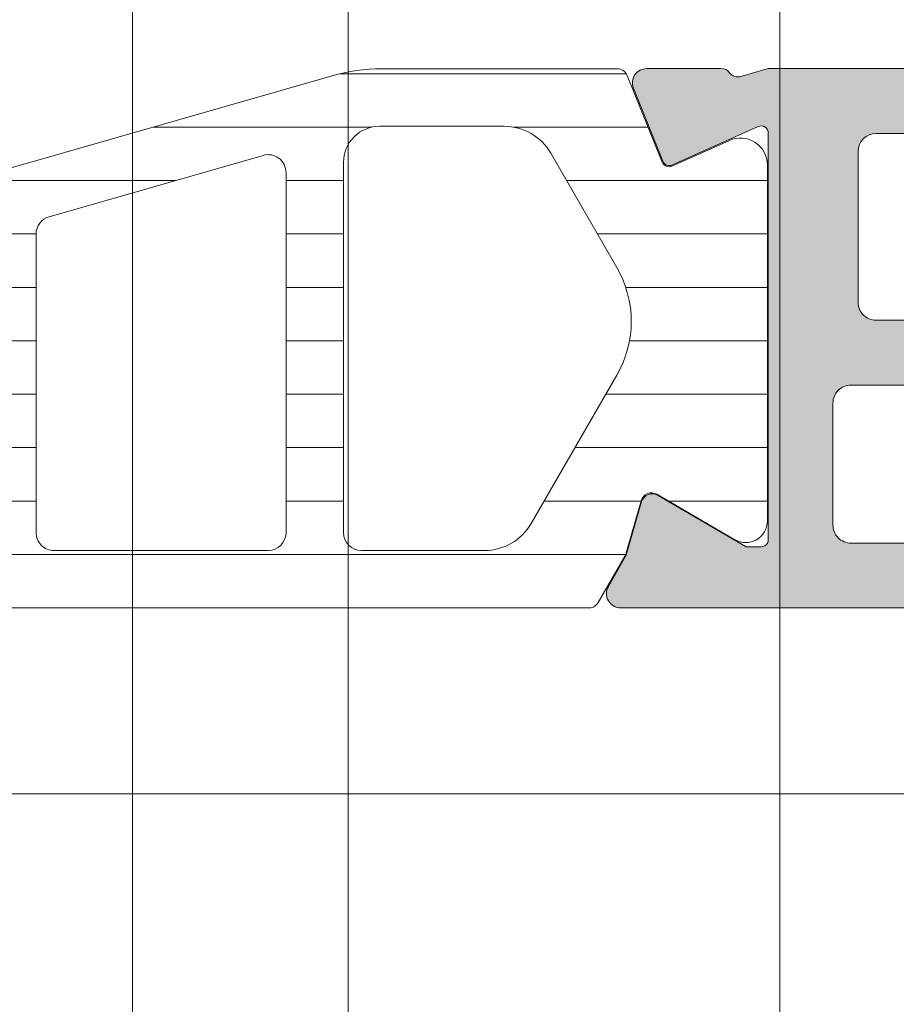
# Model space of a CAD drawing. Header units: millimetres. Extents: x 144573 to 336993, y 74252 to 247042.
# Tile 948 of 1056: x 198265 to 198290, y 232203 to 232231. Entities that reach past the tile are written whole.
import ezdxf

# ---------------------------------------------------------------- set-up
doc = ezdxf.new("R2010")
doc.units = ezdxf.units.MM
doc.layers.add('FASÁDA DETAILNÍ', color=255, linetype='Continuous', lineweight=0)

msp = doc.modelspace()

# ---------------------------------------------------------------- hatches: boundary and pattern name
at = {"layer": 'FASÁDA DETAILNÍ'}
h = msp.add_hatch(color=256, dxfattribs=at)
edge = h.paths.add_edge_path(flags=16)
edge.add_ellipse((198315.8511580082, 232219.9298063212), major_axis=(-0.4999740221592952, 0), ratio=1, start_angle=179.9970229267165, end_angle=270.00297707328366, ccw=False)
edge.add_line((198316.3511320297, 232219.9297803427), (198316.3511320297, 232201.9297803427))
edge.add_ellipse((198315.8511580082, 232201.9297543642), major_axis=(-0.4999740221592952, 0), ratio=1, start_angle=89.99702292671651, end_angle=180.0029770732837, ccw=False)
edge.add_line((198315.8511320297, 232201.4297803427), (198303.3511320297, 232201.4297803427))
edge.add_ellipse((198303.3511538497, 232201.9298021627), major_axis=(-0.5000218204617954, 0), ratio=1, start_angle=0.0025002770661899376, end_angle=89.99749972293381, ccw=False)
edge.add_line((198302.8511320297, 232201.9297803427), (198302.8511320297, 232214.5328313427))
edge.add_ellipse((198301.3511331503, 232214.5328324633), major_axis=(-1.499998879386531, 0), ratio=1, start_angle=179.9999571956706, end_angle=270.0000428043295)
edge.add_line((198301.3511320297, 232216.0328313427), (198288.3511440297, 232216.0328313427))
edge.add_ellipse((198288.3511436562, 232216.5328309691), major_axis=(-0.4999996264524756, 0), ratio=1, start_angle=-4.2805441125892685e-05, end_angle=90.00004280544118, ccw=False)
edge.add_line((198287.8511440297, 232216.5328313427), (198287.8511440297, 232219.9297803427))
edge.add_ellipse((198288.3511436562, 232219.9297807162), major_axis=(-0.4999996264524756, 0), ratio=1, start_angle=-90.00004280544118, end_angle=4.2805441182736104e-05, ccw=False)
edge.add_line((198288.3511440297, 232220.4297803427), (198315.8511320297, 232220.4297803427))
edge = h.paths.add_edge_path()
edge.add_line((198317.0511440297, 232249.2297753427), (198314.0511440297, 232249.2297753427))
edge.add_line((198314.0511440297, 232249.2297753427), (198314.0511440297, 232247.2297753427))
edge.add_arc((198314.5511180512, 232247.2297493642), 0.4999740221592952, 179.9970229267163, 270.0029770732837)
edge.add_line((198314.5511440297, 232246.7297753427), (198315.0511440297, 232246.7297753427))
edge.add_line((198315.0511440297, 232246.7297753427), (198315.0511440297, 232247.7297753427))
edge.add_line((198315.0511440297, 232247.7297753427), (198316.0511440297, 232247.7297753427))
edge.add_arc((198316.0510799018, 232246.7297112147), 1.000064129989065, 0.003674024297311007, 89.99632597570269, ccw=False)
edge.add_line((198317.0511440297, 232246.7297753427), (198317.0511440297, 232242.7297753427))
edge.add_arc((198316.0511140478, 232242.7298053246), 1.00002998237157, 270.00171778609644, 359.99828221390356, ccw=False)
edge.add_line((198316.0511440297, 232241.7297753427), (198315.0511440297, 232241.7297753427))
edge.add_line((198315.0511440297, 232241.7297753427), (198315.0511440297, 232242.7297753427))
edge.add_line((198315.0511440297, 232242.7297753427), (198314.5511440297, 232242.7297753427))
edge.add_arc((198314.5511496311, 232242.2297697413), 0.5000056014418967, 90.0006418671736, 179.9993581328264)
edge.add_line((198314.0511440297, 232242.2297753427), (198314.0511440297, 232239.4297723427))
edge.add_arc((198314.5511440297, 232239.4297723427), 0.5, 180, 360)
edge.add_line((198315.0511440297, 232239.4297723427), (198315.0511440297, 232239.7297753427))
edge.add_arc((198315.5511547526, 232239.7297646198), 0.5000107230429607, 90.00122873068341, 179.9987712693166, ccw=False)
edge.add_line((198315.5511440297, 232240.2297753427), (198316.0511440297, 232240.2297753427))
edge.add_arc((198316.0510761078, 232239.7297074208), 0.5000679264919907, 0.007782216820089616, 89.99221778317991, ccw=False)
edge.add_line((198316.5511440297, 232239.7297753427), (198316.5511440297, 232228.4297803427))
edge.add_arc((198316.0511222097, 232228.4298021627), 0.5000218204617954, 270.00250027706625, 359.99749972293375, ccw=False)
edge.add_line((198316.0511440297, 232227.9297803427), (198315.5511440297, 232227.9297803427))
edge.add_arc((198315.5510813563, 232228.4297176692), 0.4999373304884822, 179.9928172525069, 270.00718274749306, ccw=False)
edge.add_line((198315.0511440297, 232228.4297803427), (198315.0511440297, 232228.7297833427))
edge.add_arc((198314.5510812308, 232228.7297205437), 0.5000628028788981, 0.007195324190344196, 89.99280467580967)
edge.add_line((198314.5511440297, 232229.2297833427), (198310.0511440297, 232229.2297833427))
edge.add_arc((198310.0511496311, 232228.7297777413), 0.5000056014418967, 90.0006418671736, 179.9993581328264)
edge.add_line((198309.5511440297, 232228.7297833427), (198309.5511440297, 232227.9297803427))
edge.add_arc((198310.0511180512, 232227.9297543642), 0.4999740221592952, 179.9970229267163, 270.0029770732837)
edge.add_line((198310.0511440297, 232227.4297803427), (198312.0511440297, 232227.4297803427))
edge.add_arc((198312.0510761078, 232226.9297124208), 0.5000679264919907, 0.007782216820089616, 89.99221778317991, ccw=False)
edge.add_line((198312.5511440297, 232226.9297803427), (198312.5511440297, 232226.4297803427))
edge.add_arc((198313.0510813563, 232226.4297176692), 0.4999373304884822, 179.9928172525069, 270.0071827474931)
edge.add_line((198313.0511440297, 232225.9297803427), (198316.0511440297, 232225.9297803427))
edge.add_arc((198316.0510889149, 232225.4297252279), 0.5000551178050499, 0.00631499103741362, 89.99368500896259, ccw=False)
edge.add_line((198316.5511440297, 232225.4297803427), (198316.5511440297, 232223.7297833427))
edge.add_arc((198315.0511758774, 232223.729751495), 1.499968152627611, -90.00121651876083, 0.0012165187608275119, ccw=False)
edge.add_line((198315.0511440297, 232222.2297833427), (198289.0511440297, 232222.2297833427))
edge.add_arc((198289.051123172, 232222.7297624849), 0.4999791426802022, 179.9976097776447, 270.00239022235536, ccw=False)
edge.add_line((198288.5511440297, 232222.7297833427), (198288.5511440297, 232226.9297803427))
edge.add_arc((198289.0511496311, 232226.9297747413), 0.5000056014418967, 90.00064186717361, 179.9993581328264, ccw=False)
edge.add_line((198289.0511440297, 232227.4297803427), (198291.0511440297, 232227.4297803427))
edge.add_arc((198291.0511222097, 232227.9298021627), 0.5000218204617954, 270.0025002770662, 359.9974997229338)
edge.add_line((198291.5511440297, 232227.9297803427), (198291.5511440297, 232228.7297833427))
edge.add_arc((198291.0510914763, 232228.7297307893), 0.5000525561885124, 0.006021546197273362, 89.99397845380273)
edge.add_line((198291.0511440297, 232229.2297833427), (198286.0511430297, 232229.2297833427))
edge.add_line((198286.0511430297, 232229.2297833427), (198285.2932540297, 232229.0124623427))
edge.add_arc((198285.2105627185, 232229.3008407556), 0.2999999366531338, 217.9048146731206, 286.0000242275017, ccw=False)
edge.add_arc((198284.7371428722, 232228.9322302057), 0.30000013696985, 37.90471808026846, 89.99996991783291)
edge.add_line((198284.7371430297, 232229.2322303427), (198282.6729960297, 232229.2322283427))
edge.add_arc((198282.6729955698, 232228.8322289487), 0.3999993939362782, 89.99993412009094, 201.9737695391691)
edge.add_line((198282.3020540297, 232228.6825563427), (198283.1184150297, 232226.6593273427))
edge.add_arc((198283.3038852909, 232226.734163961), 0.199999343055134, 201.9739078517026, 294.1410923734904)
edge.add_line((198283.3856820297, 232226.5516563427), (198285.7693670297, 232227.6199763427))
edge.add_arc((198285.851163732, 232227.4374682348), 0.1999997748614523, -0.8199006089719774, 114.14102545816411, ccw=False)
edge.add_line((198286.0511430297, 232227.4346063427), (198286.0511440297, 232216.1305263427))
edge.add_arc((198285.8597295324, 232216.1220946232), 0.1916001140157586, -91.044450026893, 2.5222218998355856, ccw=False)
edge.add_line((198285.8562370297, 232215.9305263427), (198285.4356530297, 232215.9305263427))
edge.add_line((198285.4356530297, 232215.9305263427), (198282.9700410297, 232217.3622613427))
edge.add_arc((198282.8192293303, 232217.1029243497), 0.2999997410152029, 59.82080388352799, 164.0000282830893)
edge.add_line((198282.5308510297, 232217.1856153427), (198282.1029800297, 232215.6934543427))
edge.add_line((198282.1029800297, 232215.6934543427), (198281.6045680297, 232214.8301793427))
edge.add_arc((198281.950978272, 232214.6301793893), 0.4000000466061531, 150.0000115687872, 269.9999652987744)
edge.add_line((198281.9509780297, 232214.2301793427), (198286.0589090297, 232214.2305263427))
edge.add_line((198286.0589090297, 232214.2305263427), (198300.5509660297, 232214.2328313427))
edge.add_arc((198300.5511441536, 232213.7328314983), 0.4999998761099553, -1.7832534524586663e-05, 90.02041150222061, ccw=False)
edge.add_line((198301.0511440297, 232213.7328313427), (198301.0511440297, 232208.3297893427))
edge.add_arc((198300.5511444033, 232208.3297889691), 0.4999996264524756, -90.00004280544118, 4.2805441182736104e-05, ccw=False)
edge.add_line((198300.5511440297, 232207.8297893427), (198298.0511440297, 232207.8297893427))
edge.add_arc((198298.0511436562, 232207.3297897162), 0.4999996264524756, 89.99995719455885, 180.0000428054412)
edge.add_line((198297.5511440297, 232207.3297893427), (198297.5511440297, 232206.0297863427))
edge.add_arc((198298.051123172, 232206.0297654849), 0.4999791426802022, 179.9976097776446, 270.0023902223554)
edge.add_line((198298.0511440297, 232205.5297863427), (198298.5511440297, 232205.5297863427))
edge.add_line((198298.5511440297, 232205.5297863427), (198298.5511440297, 232206.5297863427))
edge.add_line((198298.5511440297, 232206.5297863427), (198300.0511440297, 232206.5297863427))
edge.add_arc((198300.0511123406, 232205.5297546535), 1.000031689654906, 0.0018155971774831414, 89.9981844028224, ccw=False)
edge.add_line((198301.0511440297, 232205.5297863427), (198301.0511440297, 232201.5297863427))
edge.add_arc((198300.0510747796, 232201.5298555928), 1.000069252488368, 270.0039674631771, 359.99603253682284, ccw=False)
edge.add_line((198300.0511440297, 232200.5297863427), (198298.5511440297, 232200.5297863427))
edge.add_line((198298.5511440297, 232200.5297863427), (198298.5511440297, 232201.5297863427))
edge.add_line((198298.5511440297, 232201.5297863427), (198298.0511440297, 232201.5297863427))
edge.add_arc((198298.0511180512, 232201.0298123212), 0.4999740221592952, 89.99702292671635, 180.0029770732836)
edge.add_line((198297.5511440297, 232201.0297863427), (198297.5511440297, 232199.7297833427))
edge.add_arc((198298.0511496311, 232199.7297889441), 0.5000056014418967, 180.0006418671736, 269.9993581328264)
edge.add_line((198298.0511440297, 232199.2297833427), (198317.0511440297, 232199.2297833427))
edge.add_arc((198317.0511733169, 232200.7297540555), 1.49997071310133, 269.9988812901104, 360.0011187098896)
edge.add_line((198318.5511440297, 232200.7297833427), (198318.5511440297, 232247.7297753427))
edge.add_arc((198317.0510836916, 232247.7297150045), 1.50006033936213, 0.002304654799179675, 89.99769534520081)
h = msp.add_hatch(dxfattribs=at)
h.set_pattern_fill('ANSI37', color=256, scale=0.48, angle=-1.272221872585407e-14, style=0)
h.set_pattern_definition([(44.99999999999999, (198258.5511720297, 232244.2297553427), (-1.077630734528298, 1.077630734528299), []), (135, (198258.5511720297, 232244.2297553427), (-1.077630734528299, -1.077630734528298), [])])
edge = h.paths.add_edge_path(flags=16)
edge.add_line((198255.1498950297, 232244.8940493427), (198255.2496390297, 232246.2869033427))
edge.add_arc((198254.6511721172, 232246.3297608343), 0.599999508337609, 355.9039194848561, 450.0000083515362)
edge.add_arc((198254.6511719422, 232246.3297608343), 0.5999995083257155, 89.99999164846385, 184.0960805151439)
edge.add_line((198254.0527050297, 232246.2869033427), (198254.1524490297, 232244.8940493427))
edge.add_arc((198254.6511720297, 232244.9297638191), 0.5000001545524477, 184.0960643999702, 355.9039356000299)
edge = h.paths.add_edge_path(flags=16)
edge.add_arc((198253.0511754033, 232241.7297557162), 0.4999996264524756, 359.9999571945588, 450.0000428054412)
edge.add_line((198253.0511750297, 232242.2297553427), (198249.4574900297, 232242.2297553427))
edge.add_arc((198249.4574900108, 232241.7297550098), 0.5000003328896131, 89.9999978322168, 203.2180266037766)
edge.add_line((198248.9979840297, 232241.5326393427), (198251.7138620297, 232235.2015373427))
edge.add_arc((198252.173367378, 232235.3986532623), 0.4999998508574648, 203.2180817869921, 272.5001106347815)
edge.add_line((198252.1951780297, 232234.8991293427), (198253.0729850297, 232234.9374553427))
edge.add_arc((198253.0511755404, 232235.4369789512), 0.4999994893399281, 272.4999791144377, 360.0000448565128)
edge.add_line((198253.5511750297, 232235.4369793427), (198253.5511750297, 232241.7297553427))
edge = h.paths.add_edge_path(flags=16)
edge.add_line((198278.6050940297, 232236.3215933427), (198282.7537640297, 232245.2184463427))
edge.add_arc((198282.3006102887, 232245.4297554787), 0.4999998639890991, 334.9999920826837, 450.0000296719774)
edge.add_line((198282.3006100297, 232245.9297553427), (198272.9511750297, 232245.9297553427))
edge.add_arc((198272.9511746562, 232245.4297557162), 0.4999996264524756, 89.99995719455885, 180.0000428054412)
edge.add_line((198272.4511750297, 232245.4297553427), (198272.4511750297, 232236.3058323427))
edge.add_arc((198272.9511750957, 232236.305832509), 0.5000000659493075, 180.0000190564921, 272.5000272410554)
edge.add_line((198272.9729850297, 232235.8063083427), (198278.1737490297, 232236.0333783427))
edge.add_arc((198278.1519393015, 232236.5329037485), 0.5000012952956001, 272.4999974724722, 334.9999080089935)
edge = h.paths.add_edge_path(flags=16)
edge.add_arc((198269.7511754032, 232245.4297557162), 0.4999996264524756, 359.9999571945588, 450.0000428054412)
edge.add_line((198269.7511750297, 232245.9297553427), (198262.5511750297, 232245.9297553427))
edge.add_arc((198262.5511746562, 232245.4297557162), 0.4999996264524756, 89.99995719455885, 180.0000428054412)
edge.add_line((198262.0511750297, 232245.4297553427), (198262.0511750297, 232244.2297553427))
edge.add_arc((198260.0511765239, 232244.2297538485), 1.999998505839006, -90.0000428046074, 4.280460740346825e-05, ccw=False)
edge.add_line((198260.0511750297, 232242.2297553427), (198256.2511750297, 232242.2297553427))
edge.add_arc((198256.2511746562, 232241.7297557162), 0.4999996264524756, 89.99995719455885, 180.0000428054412)
edge.add_line((198255.7511750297, 232241.7297553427), (198255.7511750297, 232235.5766943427))
edge.add_arc((198256.2511750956, 232235.576694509), 0.5000000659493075, 180.0000190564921, 272.5000272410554)
edge.add_line((198256.2729850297, 232235.0771703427), (198261.7729850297, 232235.3173053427))
edge.add_arc((198261.7511755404, 232235.8168289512), 0.499999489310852, 272.4999791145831, 360.0000448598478)
edge.add_line((198262.2511750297, 232235.8168293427), (198262.2511750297, 232241.1297553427))
edge.add_arc((198263.3511750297, 232241.1297553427), 1.100000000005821, 0, 180, ccw=False)
edge.add_line((198264.4511750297, 232241.1297553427), (198264.4511750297, 232235.9565443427))
edge.add_arc((198264.9511750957, 232235.956544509), 0.5000000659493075, 180.000019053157, 272.5000272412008)
edge.add_line((198264.9729850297, 232235.4570203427), (198269.7729850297, 232235.6665933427))
edge.add_arc((198269.7511755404, 232236.1661169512), 0.4999994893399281, 272.4999791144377, 360.0000448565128)
edge.add_line((198270.2511750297, 232236.1661173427), (198270.2511750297, 232245.4297553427))
edge = h.paths.add_edge_path()
edge.add_line((198284.9642280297, 232244.0432983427), (198280.8663790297, 232235.2554323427))
edge.add_ellipse((198278.1474536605, 232236.5232898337), major_axis=(-3.000002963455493, 0), ratio=1, start_angle=92.50005883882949, end_angle=154.999969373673, ccw=False)
edge.add_line((198278.2783150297, 232233.5261423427), (198277.6293650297, 232233.4978083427))
edge.add_ellipse((198277.651174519, 232232.9982847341), major_axis=(-0.4999994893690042, 0), ratio=1, start_angle=-87.50002088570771, end_angle=4.485317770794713e-05)
edge.add_line((198277.1511750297, 232232.9982843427), (198277.1511750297, 232232.0297553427))
edge.add_ellipse((198277.0511751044, 232232.029755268), major_axis=(-0.09999992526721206, 0), ratio=1, start_angle=89.99995719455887, end_angle=180.0000428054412, ccw=False)
edge.add_line((198277.0511750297, 232231.9297553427), (198276.4511750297, 232231.9297553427))
edge.add_ellipse((198276.451174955, 232232.029755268), major_axis=(-0.0999999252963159, 0), ratio=1, start_angle=-4.278876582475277e-05, end_angle=90.00004282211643, ccw=False)
edge.add_line((198276.3511750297, 232232.0297553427), (198276.3511750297, 232232.9327933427))
edge.add_ellipse((198275.8511749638, 232232.9327931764), major_axis=(-0.5000000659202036, 0), ratio=1, start_angle=180.0000190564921, end_angle=272.5000272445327)
edge.add_line((198275.8293650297, 232233.4323173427), (198266.9290710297, 232233.0384793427))
edge.add_ellipse((198266.9511751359, 232232.5389680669), major_axis=(-0.5000001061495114, 0), ratio=1, start_angle=-87.466230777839, end_angle=8.298944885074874e-05)
edge.add_line((198266.4511750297, 232232.5389673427), (198266.4511750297, 232231.9297553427))
edge.add_ellipse((198266.3511751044, 232231.929755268), major_axis=(-0.0999999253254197, 0), ratio=1, start_angle=89.99995721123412, end_angle=180.0000427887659, ccw=False)
edge.add_line((198266.3511750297, 232231.8297553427), (198265.7511750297, 232231.8297553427))
edge.add_ellipse((198265.751174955, 232231.929755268), major_axis=(-0.09999992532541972, 0), ratio=1, start_angle=-4.278876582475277e-05, end_angle=90.00004280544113, ccw=False)
edge.add_line((198265.6511750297, 232231.9297553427), (198265.6511750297, 232232.4593173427))
edge.add_ellipse((198265.1511745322, 232232.4593176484), major_axis=(-0.5000004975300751, 0), ratio=1, start_angle=179.9999649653, end_angle=272.5336979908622)
edge.add_line((198265.1290710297, 232232.9588293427), (198253.5888460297, 232232.4481733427))
edge.add_ellipse((198253.6106555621, 232231.948648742), major_axis=(-0.5000004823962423, 0), ratio=1, start_angle=-87.50002091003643, end_angle=3.217057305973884)
edge.add_line((198253.1114430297, 232231.9205893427), (198253.4000060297, 232226.7868463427))
edge.add_ellipse((198253.8104240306, 232226.9024017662), major_axis=(-0.4263754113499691, 0), ratio=1, start_angle=15.72485447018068, end_angle=159.2410276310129)
edge.add_line((198254.2091190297, 232226.7512783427), (198254.2078790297, 232226.9838813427))
edge.add_line((198254.2078790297, 232226.9838813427), (198253.9097410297, 232228.8664603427))
edge.add_line((198253.9097410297, 232228.8664603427), (198254.3101670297, 232231.7157453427))
edge.add_ellipse((198254.6072476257, 232231.6739947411), major_axis=(-0.2999999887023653, 0), ratio=1, start_angle=235.4022536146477, end_angle=352.00025595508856, ccw=False)
edge.add_ellipse((198253.0741342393, 232229.4514236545), major_axis=(-3.000047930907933, 0), ratio=1, start_angle=161.9915754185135, end_angle=235.4023587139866, ccw=False)
edge.add_line((198255.9272130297, 232228.5239383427), (198255.2936370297, 232226.2690473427))
edge.add_ellipse((198254.5184245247, 232226.4299768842), major_axis=(-0.7917403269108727, 0), ratio=1, start_angle=96.79834625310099, end_angle=168.272310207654, ccw=False)
edge.add_line((198254.6121470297, 232225.6438033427), (198253.5539370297, 232225.6425823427))
edge.add_ellipse((198253.6830612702, 232226.8216685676), major_axis=(-1.186135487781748, 0), ratio=1, start_angle=18.655576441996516, end_angle=83.75032184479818, ccw=False)
edge.add_line((198252.5592470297, 232226.4422493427), (198251.4649140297, 232229.6835893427))
edge.add_line((198251.4649140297, 232229.6835893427), (198248.5751360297, 232237.7333843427))
edge.add_line((198248.5751360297, 232237.7333843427), (198244.2423270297, 232247.6312613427))
edge.add_ellipse((198244.7013360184, 232247.8295314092), major_axis=(-0.5000002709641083, 0), ratio=1, start_angle=-89.93342362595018, end_angle=23.362049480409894, ccw=False)
edge.add_line((198244.7007550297, 232248.3295313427), (198245.2474560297, 232248.3301663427))
edge.add_ellipse((198245.2480363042, 232247.8301662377), major_axis=(-0.5000004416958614, 0), ratio=1, start_angle=203.9208245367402, end_angle=270.0664945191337, ccw=False)
edge.add_line((198245.7050900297, 232248.0329033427), (198247.1068460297, 232244.8289003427))
edge.add_ellipse((198248.022987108, 232245.2297546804), major_axis=(-0.9999993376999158, 0), ratio=1, start_angle=23.63161472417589, end_angle=90.00005280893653)
edge.add_line((198248.0229880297, 232244.2297553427), (198253.2509300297, 232244.2297553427))
edge.add_line((198253.2509300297, 232244.2297553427), (198253.2509390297, 232246.0292343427))
edge.add_line((198253.2509390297, 232246.0292343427), (198252.7361380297, 232246.1671763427))
edge.add_ellipse((198252.8509032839, 232246.4443303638), major_axis=(-0.2999756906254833, 0), ratio=1, start_angle=-22.503566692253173, end_angle=67.50629974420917, ccw=False)
edge.add_line((198252.5737690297, 232246.5591433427), (198253.4229360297, 232247.8292703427))
edge.add_ellipse((198254.288800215, 232247.3295495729), major_axis=(-0.9997207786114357, 0), ratio=1, start_angle=269.99238815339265, end_angle=330.00923930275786, ccw=False)
edge.add_line((198254.2889330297, 232248.3292703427), (198255.0132940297, 232248.3292393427))
edge.add_ellipse((198255.0130859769, 232247.3295015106), major_axis=(-0.9997378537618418, 0), ratio=1, start_angle=209.9913249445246, end_angle=269.98807632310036, ccw=False)
edge.add_line((198255.8789600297, 232247.8292393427), (198256.7281270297, 232246.5591433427))
edge.add_ellipse((198256.4509795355, 232246.4443314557), major_axis=(-0.2999875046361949, 0), ratio=1, start_angle=112.49860380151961, end_angle=202.5024061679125, ccw=False)
edge.add_line((198256.5657730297, 232246.1671763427), (198256.0509570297, 232246.0292043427))
edge.add_line((198256.0509570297, 232246.0292043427), (198256.0509490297, 232244.2297553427))
edge.add_line((198256.0509490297, 232244.2297553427), (198259.2511760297, 232244.2297553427))
edge.add_ellipse((198259.2511762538, 232244.5297551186), major_axis=(-0.2999997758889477, 0), ratio=1, start_angle=89.99995719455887, end_angle=180.0000427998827)
edge.add_line((198259.5511760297, 232244.5297553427), (198259.5511760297, 232247.8297513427))
edge.add_ellipse((198260.0511756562, 232247.8297517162), major_axis=(-0.4999996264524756, 0), ratio=1, start_angle=-90.00004280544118, end_angle=4.2805441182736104e-05, ccw=False)
edge.add_line((198260.0511760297, 232248.3297513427), (198286.9487980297, 232248.3297513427))
edge.add_line((198286.9487980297, 232248.3297513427), (198287.8439160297, 232246.7793593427))
edge.add_ellipse((198287.4109034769, 232246.5293592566), major_axis=(-0.4999999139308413, 0), ratio=1, start_angle=90.00006334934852, end_angle=210.0000170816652, ccw=False)
edge.add_line((198287.4109040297, 232246.0293593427), (198287.4109040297, 232244.3319883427))
edge.add_line((198287.4109040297, 232244.3319883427), (198285.4173820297, 232244.3319883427))
edge.add_ellipse((198285.4173816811, 232243.8319880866), major_axis=(-0.5000002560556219, 0), ratio=1, start_angle=269.9999600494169, end_angle=334.9998714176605)
h = msp.add_hatch(dxfattribs=at)
h.set_pattern_fill('ANSI37', color=256, scale=0.48, angle=-1.272221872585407e-14, style=0)
h.set_pattern_definition([(44.99999999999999, (198258.5511720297, 232244.2297551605), (-1.077630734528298, 1.077630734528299), []), (135, (198258.5511720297, 232244.2297551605), (-1.077630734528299, -1.077630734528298), [])])
edge = h.paths.add_edge_path(flags=16)
edge.add_line((198255.1498950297, 232244.8940491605), (198255.2496390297, 232246.2869031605))
edge.add_arc((198254.6511721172, 232246.3297606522), 0.599999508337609, 355.9039194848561, 450.0000083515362)
edge.add_arc((198254.6511719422, 232246.3297606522), 0.5999995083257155, 89.99999164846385, 184.0960805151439)
edge.add_line((198254.0527050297, 232246.2869031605), (198254.1524490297, 232244.8940491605))
edge.add_arc((198254.6511720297, 232244.9297636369), 0.5000001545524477, 184.0960643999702, 355.9039356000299)
edge = h.paths.add_edge_path(flags=16)
edge.add_arc((198253.0511754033, 232241.729755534), 0.4999996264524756, 359.9999571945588, 450.0000428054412)
edge.add_line((198253.0511750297, 232242.2297551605), (198249.4574900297, 232242.2297551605))
edge.add_arc((198249.4574900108, 232241.7297548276), 0.5000003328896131, 89.9999978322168, 203.2180266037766)
edge.add_line((198248.9979840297, 232241.5326391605), (198251.7138620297, 232235.2015371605))
edge.add_arc((198252.173367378, 232235.3986530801), 0.4999998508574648, 203.2180817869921, 272.5001106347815)
edge.add_line((198252.1951780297, 232234.8991291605), (198253.0729850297, 232234.9374551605))
edge.add_arc((198253.0511755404, 232235.4369787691), 0.4999994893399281, 272.4999791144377, 360.0000448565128)
edge.add_line((198253.5511750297, 232235.4369791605), (198253.5511750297, 232241.7297551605))
edge = h.paths.add_edge_path(flags=16)
edge.add_line((198278.6050940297, 232236.3215931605), (198282.7537640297, 232245.2184461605))
edge.add_arc((198282.3006102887, 232245.4297552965), 0.4999998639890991, 334.9999920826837, 450.0000296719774)
edge.add_line((198282.3006100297, 232245.9297551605), (198272.9511750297, 232245.9297551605))
edge.add_arc((198272.9511746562, 232245.429755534), 0.4999996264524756, 89.99995719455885, 180.0000428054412)
edge.add_line((198272.4511750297, 232245.4297551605), (198272.4511750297, 232236.3058321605))
edge.add_arc((198272.9511750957, 232236.3058323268), 0.5000000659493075, 180.0000190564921, 272.5000272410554)
edge.add_line((198272.9729850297, 232235.8063081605), (198278.1737490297, 232236.0333781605))
edge.add_arc((198278.1519393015, 232236.5329035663), 0.5000012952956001, 272.4999974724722, 334.9999080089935)
edge = h.paths.add_edge_path(flags=16)
edge.add_arc((198269.7511754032, 232245.429755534), 0.4999996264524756, 359.9999571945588, 450.0000428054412)
edge.add_line((198269.7511750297, 232245.9297551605), (198262.5511750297, 232245.9297551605))
edge.add_arc((198262.5511746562, 232245.429755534), 0.4999996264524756, 89.99995719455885, 180.0000428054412)
edge.add_line((198262.0511750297, 232245.4297551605), (198262.0511750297, 232244.2297551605))
edge.add_arc((198260.0511765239, 232244.2297536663), 1.999998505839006, -90.0000428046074, 4.280460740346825e-05, ccw=False)
edge.add_line((198260.0511750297, 232242.2297551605), (198256.2511750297, 232242.2297551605))
edge.add_arc((198256.2511746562, 232241.729755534), 0.4999996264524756, 89.99995719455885, 180.0000428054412)
edge.add_line((198255.7511750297, 232241.7297551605), (198255.7511750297, 232235.5766941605))
edge.add_arc((198256.2511750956, 232235.5766943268), 0.5000000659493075, 180.0000190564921, 272.5000272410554)
edge.add_line((198256.2729850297, 232235.0771701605), (198261.7729850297, 232235.3173051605))
edge.add_arc((198261.7511755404, 232235.816828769), 0.499999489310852, 272.4999791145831, 360.0000448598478)
edge.add_line((198262.2511750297, 232235.8168291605), (198262.2511750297, 232241.1297551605))
edge.add_arc((198263.3511750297, 232241.1297551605), 1.100000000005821, 0, 180, ccw=False)
edge.add_line((198264.4511750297, 232241.1297551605), (198264.4511750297, 232235.9565441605))
edge.add_arc((198264.9511750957, 232235.9565443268), 0.5000000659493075, 180.000019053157, 272.5000272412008)
edge.add_line((198264.9729850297, 232235.4570201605), (198269.7729850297, 232235.6665931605))
edge.add_arc((198269.7511755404, 232236.166116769), 0.4999994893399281, 272.4999791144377, 360.0000448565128)
edge.add_line((198270.2511750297, 232236.1661171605), (198270.2511750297, 232245.4297551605))
edge = h.paths.add_edge_path()
edge.add_line((198284.9642280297, 232244.0432981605), (198280.8663790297, 232235.2554321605))
edge.add_ellipse((198278.1474536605, 232236.5232896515), major_axis=(-3.000002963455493, 0), ratio=1, start_angle=92.50005883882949, end_angle=154.999969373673, ccw=False)
edge.add_line((198278.2783150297, 232233.5261421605), (198277.6293650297, 232233.4978081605))
edge.add_ellipse((198277.651174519, 232232.9982845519), major_axis=(-0.4999994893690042, 0), ratio=1, start_angle=-87.50002088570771, end_angle=4.485317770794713e-05)
edge.add_line((198277.1511750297, 232232.9982841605), (198277.1511750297, 232232.0297551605))
edge.add_ellipse((198277.0511751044, 232232.0297550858), major_axis=(-0.09999992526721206, 0), ratio=1, start_angle=89.99995719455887, end_angle=180.0000428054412, ccw=False)
edge.add_line((198277.0511750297, 232231.9297551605), (198276.4511750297, 232231.9297551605))
edge.add_ellipse((198276.451174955, 232232.0297550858), major_axis=(-0.0999999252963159, 0), ratio=1, start_angle=-4.278876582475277e-05, end_angle=90.00004282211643, ccw=False)
edge.add_line((198276.3511750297, 232232.0297551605), (198276.3511750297, 232232.9327931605))
edge.add_ellipse((198275.8511749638, 232232.9327929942), major_axis=(-0.5000000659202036, 0), ratio=1, start_angle=180.0000190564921, end_angle=272.5000272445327)
edge.add_line((198275.8293650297, 232233.4323171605), (198266.9290710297, 232233.0384791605))
edge.add_ellipse((198266.9511751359, 232232.5389678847), major_axis=(-0.5000001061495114, 0), ratio=1, start_angle=-87.466230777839, end_angle=8.298944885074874e-05)
edge.add_line((198266.4511750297, 232232.5389671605), (198266.4511750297, 232231.9297551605))
edge.add_ellipse((198266.3511751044, 232231.9297550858), major_axis=(-0.0999999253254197, 0), ratio=1, start_angle=89.99995721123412, end_angle=180.0000427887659, ccw=False)
edge.add_line((198266.3511750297, 232231.8297551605), (198265.7511750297, 232231.8297551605))
edge.add_ellipse((198265.751174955, 232231.9297550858), major_axis=(-0.09999992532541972, 0), ratio=1, start_angle=-4.278876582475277e-05, end_angle=90.00004280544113, ccw=False)
edge.add_line((198265.6511750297, 232231.9297551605), (198265.6511750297, 232232.4593171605))
edge.add_ellipse((198265.1511745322, 232232.4593174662), major_axis=(-0.5000004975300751, 0), ratio=1, start_angle=179.9999649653, end_angle=272.5336979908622)
edge.add_line((198265.1290710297, 232232.9588291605), (198253.5888460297, 232232.4481731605))
edge.add_ellipse((198253.6106555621, 232231.9486485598), major_axis=(-0.5000004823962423, 0), ratio=1, start_angle=-87.50002091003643, end_angle=3.217057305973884)
edge.add_line((198253.1114430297, 232231.9205891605), (198253.4000060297, 232226.7868461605))
edge.add_ellipse((198253.8104240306, 232226.902401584), major_axis=(-0.4263754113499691, 0), ratio=1, start_angle=15.72485447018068, end_angle=159.2410276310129)
edge.add_line((198254.2091190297, 232226.7512781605), (198254.2078790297, 232226.9838811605))
edge.add_line((198254.2078790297, 232226.9838811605), (198253.9097410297, 232228.8664601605))
edge.add_line((198253.9097410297, 232228.8664601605), (198254.3101670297, 232231.7157451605))
edge.add_ellipse((198254.6072476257, 232231.6739945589), major_axis=(-0.2999999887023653, 0), ratio=1, start_angle=235.4022536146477, end_angle=352.00025595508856, ccw=False)
edge.add_ellipse((198253.0741342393, 232229.4514234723), major_axis=(-3.000047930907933, 0), ratio=1, start_angle=161.9915754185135, end_angle=235.4023587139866, ccw=False)
edge.add_line((198255.9272130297, 232228.5239381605), (198255.2936370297, 232226.2690471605))
edge.add_ellipse((198254.5184245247, 232226.429976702), major_axis=(-0.7917403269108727, 0), ratio=1, start_angle=96.79834625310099, end_angle=168.272310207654, ccw=False)
edge.add_line((198254.6121470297, 232225.6438031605), (198253.5539370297, 232225.6425821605))
edge.add_ellipse((198253.6830612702, 232226.8216683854), major_axis=(-1.186135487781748, 0), ratio=1, start_angle=18.655576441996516, end_angle=83.75032184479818, ccw=False)
edge.add_line((198252.5592470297, 232226.4422491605), (198251.4649140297, 232229.6835891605))
edge.add_line((198251.4649140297, 232229.6835891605), (198248.5751360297, 232237.7333841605))
edge.add_line((198248.5751360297, 232237.7333841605), (198244.2423270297, 232247.6312611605))
edge.add_ellipse((198244.7013360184, 232247.829531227), major_axis=(-0.5000002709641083, 0), ratio=1, start_angle=-89.93342362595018, end_angle=23.362049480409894, ccw=False)
edge.add_line((198244.7007550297, 232248.3295311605), (198245.2474560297, 232248.3301661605))
edge.add_ellipse((198245.2480363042, 232247.8301660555), major_axis=(-0.5000004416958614, 0), ratio=1, start_angle=203.9208245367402, end_angle=270.0664945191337, ccw=False)
edge.add_line((198245.7050900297, 232248.0329031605), (198247.1068460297, 232244.8289001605))
edge.add_ellipse((198248.022987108, 232245.2297544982), major_axis=(-0.9999993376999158, 0), ratio=1, start_angle=23.63161472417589, end_angle=90.00005280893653)
edge.add_line((198248.0229880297, 232244.2297551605), (198253.2509300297, 232244.2297551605))
edge.add_line((198253.2509300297, 232244.2297551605), (198253.2509390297, 232246.0292341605))
edge.add_line((198253.2509390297, 232246.0292341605), (198252.7361380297, 232246.1671761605))
edge.add_ellipse((198252.8509032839, 232246.4443301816), major_axis=(-0.2999756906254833, 0), ratio=1, start_angle=-22.503566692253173, end_angle=67.50629974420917, ccw=False)
edge.add_line((198252.5737690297, 232246.5591431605), (198253.4229360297, 232247.8292701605))
edge.add_ellipse((198254.288800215, 232247.3295493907), major_axis=(-0.9997207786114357, 0), ratio=1, start_angle=269.99238815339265, end_angle=330.00923930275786, ccw=False)
edge.add_line((198254.2889330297, 232248.3292701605), (198255.0132940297, 232248.3292391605))
edge.add_ellipse((198255.0130859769, 232247.3295013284), major_axis=(-0.9997378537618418, 0), ratio=1, start_angle=209.9913249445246, end_angle=269.98807632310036, ccw=False)
edge.add_line((198255.8789600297, 232247.8292391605), (198256.7281270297, 232246.5591431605))
edge.add_ellipse((198256.4509795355, 232246.4443312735), major_axis=(-0.2999875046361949, 0), ratio=1, start_angle=112.49860380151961, end_angle=202.5024061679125, ccw=False)
edge.add_line((198256.5657730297, 232246.1671761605), (198256.0509570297, 232246.0292041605))
edge.add_line((198256.0509570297, 232246.0292041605), (198256.0509490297, 232244.2297551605))
edge.add_line((198256.0509490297, 232244.2297551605), (198259.2511760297, 232244.2297551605))
edge.add_ellipse((198259.2511762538, 232244.5297549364), major_axis=(-0.2999997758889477, 0), ratio=1, start_angle=89.99995719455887, end_angle=180.0000427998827)
edge.add_line((198259.5511760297, 232244.5297551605), (198259.5511760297, 232247.8297511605))
edge.add_ellipse((198260.0511756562, 232247.829751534), major_axis=(-0.4999996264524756, 0), ratio=1, start_angle=-90.00004280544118, end_angle=4.2805441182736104e-05, ccw=False)
edge.add_line((198260.0511760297, 232248.3297511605), (198286.9487980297, 232248.3297511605))
edge.add_line((198286.9487980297, 232248.3297511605), (198287.8439160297, 232246.7793591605))
edge.add_ellipse((198287.4109034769, 232246.5293590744), major_axis=(-0.4999999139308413, 0), ratio=1, start_angle=90.00006334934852, end_angle=210.0000170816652, ccw=False)
edge.add_line((198287.4109040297, 232246.0293591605), (198287.4109040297, 232244.3319881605))
edge.add_line((198287.4109040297, 232244.3319881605), (198285.4173820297, 232244.3319881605))
edge.add_ellipse((198285.4173816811, 232243.8319879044), major_axis=(-0.5000002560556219, 0), ratio=1, start_angle=269.9999600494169, end_angle=334.9998714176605)
h = msp.add_hatch(dxfattribs=at)
h.set_pattern_fill('ANSI31', color=256, scale=0.468, angle=-45.00000000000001, style=0)
h.set_pattern_definition([(360, (198240.5511720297, 232214.2297553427), (6.060223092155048e-16, 1.4859), [])])
edge = h.paths.add_edge_path(flags=16)
edge.add_line((198258.6396500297, 232216.5778553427), (198257.3562880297, 232218.8005653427))
edge.add_ellipse((198259.0880129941, 232219.8004377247), major_axis=(-1.99965400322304, 0), ratio=1, start_angle=-29.99995422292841, end_angle=30.00150144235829, ccw=False)
edge.add_line((198257.3562610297, 232220.8002633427), (198258.0083890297, 232221.9297813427))
edge.add_ellipse((198260.6064692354, 232220.4297782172), major_axis=(-3.000005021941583, 0), ratio=1, start_angle=286.00005471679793, end_angle=329.9999864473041, ccw=False)
edge.add_line((198259.7795530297, 232223.3135673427), (198263.4505750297, 232224.3662153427))
edge.add_ellipse((198263.5883938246, 232223.8855843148), major_axis=(-0.5000002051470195, 0), ratio=1, start_angle=179.9992010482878, end_angle=286.0000072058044, ccw=False)
edge.add_line((198264.0883940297, 232223.8855773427), (198264.0882840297, 232216.3278243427))
edge.add_ellipse((198263.5882841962, 232216.3278341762), major_axis=(-0.4999998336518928, 0), ratio=1, start_angle=89.9991787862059, end_angle=179.9988731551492, ccw=False)
edge.add_line((198263.5882770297, 232215.8278343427), (198259.9386280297, 232215.8278903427))
edge.add_ellipse((198259.9386674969, 232217.3278895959), major_axis=(-1.499999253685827, 0), ratio=1, start_angle=30.001527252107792, end_angle=89.99849246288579, ccw=False)
edge = h.paths.add_edge_path(flags=16)
edge.add_line((198265.6882860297, 232216.3278063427), (198265.6884130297, 232224.6311363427))
edge.add_ellipse((198266.1884133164, 232224.6311280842), major_axis=(-0.5000002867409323, 0), ratio=1, start_angle=285.9999439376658, end_angle=359.9990536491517, ccw=False)
edge.add_line((198266.0505950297, 232225.1117593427), (198272.0033570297, 232226.8186863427))
edge.add_ellipse((198272.1411760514, 232226.3380556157), major_axis=(-0.4999999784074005, 0), ratio=1, start_angle=179.9990519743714, end_angle=286.0000416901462, ccw=False)
edge.add_line((198272.6411760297, 232226.3380473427), (198272.6410060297, 232216.3276933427))
edge.add_ellipse((198272.1410058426, 232216.3277055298), major_axis=(-0.5000001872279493, 0), ratio=1, start_angle=89.99910470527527, end_angle=179.9986034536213, ccw=False)
edge.add_line((198272.1409980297, 232215.8277053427), (198266.1882780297, 232215.8277953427))
edge.add_ellipse((198266.1882863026, 232216.3277956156), major_axis=(-0.5000002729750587, 0), ratio=1, start_angle=-0.0012292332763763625, end_angle=89.9990519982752, ccw=False)
edge = h.paths.add_edge_path(flags=16)
edge.add_line((198280.0053100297, 232226.8768423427), (198281.8391990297, 232223.7004523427))
edge.add_ellipse((198279.2411192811, 232222.2004524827), major_axis=(-3.000002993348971, 0), ratio=1, start_angle=149.9985082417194, end_angle=209.9999639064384, ccw=False)
edge.add_line((198281.8391590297, 232220.7003833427), (198279.4586640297, 232216.5775003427))
edge.add_ellipse((198278.1596457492, 232217.3275360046), major_axis=(-1.500000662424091, 0), ratio=1, start_angle=89.99848282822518, end_angle=149.9984416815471, ccw=False)
edge.add_line((198278.1596060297, 232215.8275353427), (198274.7409920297, 232215.8276263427))
edge.add_ellipse((198274.7410055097, 232216.3276258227), major_axis=(-0.4999994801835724, 0), ratio=1, start_angle=-0.001434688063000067, end_angle=89.99845530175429, ccw=False)
edge.add_line((198274.2410060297, 232216.3276383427), (198274.2411870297, 232226.6269533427))
edge.add_ellipse((198275.2411873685, 232226.626935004), major_axis=(-1.000000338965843, 0), ratio=1, start_angle=269.99847242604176, end_angle=359.99894927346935, ccw=False)
edge.add_line((198275.2412140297, 232227.6269353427), (198278.7063120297, 232227.6268423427))
edge.add_ellipse((198278.7062718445, 232226.1268422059), major_axis=(-1.500000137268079, 0), ratio=1, start_angle=210.0000030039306, end_angle=269.99846503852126, ccw=False)
edge = h.paths.add_edge_path()
edge.add_line((198281.8531160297, 232229.2267103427), (198275.3000530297, 232229.2269323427))
edge.add_arc((198275.2998861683, 232224.2269346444), 4.999997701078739, 89.99808790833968, 106.0000237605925)
edge.add_line((198273.9216980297, 232229.0332403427), (198259.0352800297, 232224.7646293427))
edge.add_arc((198258.8974615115, 232225.2452596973), 0.4999994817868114, 179.9999260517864, 285.9999979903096, ccw=False)
edge.add_line((198258.3974620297, 232225.2452603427), (198258.3974620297, 232229.1286343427))
edge.add_arc((198257.3974620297, 232229.1286543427), 1.0000000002, 359.998854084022, 539.9988540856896)
edge.add_line((198256.3974620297, 232229.1286743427), (198256.3972740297, 232224.4303383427))
edge.add_line((198256.3972740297, 232224.4303383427), (198256.2412220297, 232224.4303383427))
edge.add_arc((198256.2412214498, 232224.1303383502), 0.2999999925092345, 89.99988924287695, 158.0261541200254)
edge.add_line((198255.9630150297, 232224.2425933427), (198254.9898280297, 232221.8306913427))
edge.add_arc((198254.8043567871, 232221.9055279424), 0.200000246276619, 245.8590177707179, 338.0262022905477, ccw=False)
edge.add_line((198254.7225600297, 232221.7230193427), (198253.1238750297, 232222.4395193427))
edge.add_arc((198252.817136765, 232221.7551135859), 0.7499997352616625, 65.85894153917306, 180.0000185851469)
edge.add_line((198252.0671370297, 232221.7551133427), (198252.0671370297, 232216.6475643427))
edge.add_arc((198252.667136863, 232216.6475644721), 0.5999998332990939, 180.0000123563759, 300.1429248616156)
edge.add_line((198252.9684320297, 232216.1286993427), (198255.1403890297, 232217.3899153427))
edge.add_arc((198255.291037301, 232217.1304826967), 0.3000003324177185, 16.000069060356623, 120.1430306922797, ccw=False)
edge.add_line((198255.5794160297, 232217.2131743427), (198256.0136830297, 232215.6987023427))
edge.add_line((198256.0136830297, 232215.6987023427), (198256.7762310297, 232214.3779303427))
edge.add_arc((198257.0360381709, 232214.5279310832), 0.2999999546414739, 210.000168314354, 272.4633047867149)
edge.add_line((198257.0489320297, 232214.2282083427), (198281.0385860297, 232214.2282083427))
edge.add_arc((198281.0585407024, 232214.5275440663), 0.300000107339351, 266.1861237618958, 329.9998522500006)
edge.add_line((198281.3183480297, 232214.3775433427), (198282.0809160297, 232215.6983493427))
edge.add_line((198282.0809160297, 232215.6983493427), (198282.5151830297, 232217.2128203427))
edge.add_arc((198282.803562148, 232217.1301291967), 0.3000005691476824, 59.8570816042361, 164.0000432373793, ccw=False)
edge.add_line((198282.9542100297, 232217.3895623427), (198285.1261660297, 232216.1283463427))
edge.add_arc((198285.4274616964, 232216.6472117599), 0.6000003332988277, 239.8570476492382, 359.9999601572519)
edge.add_line((198286.0274620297, 232216.6472113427), (198286.0274620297, 232226.5508113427))
edge.add_arc((198285.2774619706, 232226.5508120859), 0.7500000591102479, 359.9999432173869, 474.1410202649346)
edge.add_line((198284.9707240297, 232227.2352183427), (198283.3720390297, 232226.5187183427))
edge.add_arc((198283.2902422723, 232226.7012269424), 0.2000002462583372, 201.9737977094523, 294.1409822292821, ccw=False)
edge.add_line((198283.1047710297, 232226.6263903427), (198282.1313120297, 232229.0389653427))
edge.add_arc((198281.8531061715, 232228.926711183), 0.2999991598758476, 21.97373853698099, 89.99811721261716)

# ---------------------------------------------------------------- linework, layer by layer
for p, q in [((198268.3692601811, 223842.6779105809), (198268.3692601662, 242857.1778107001)), ((198268.3692601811, 228642.6779105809), (198268.3692601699, 242857.1778107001)), ((198268.3692601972, 222609.0552556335), (198268.3692601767, 242857.1778107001)), ((198268.3692601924, 227409.0552677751), (198268.3692601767, 242857.1778107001)), ((198268.3692601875, 232209.0552556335), (198268.3692601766, 242857.1778107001)), ((198274.3692601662, 242857.1778107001), (198274.3692601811, 223842.6779105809)), ((198274.3692601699, 242857.1778107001), (198274.3692601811, 228642.6779105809)), ((198274.3692601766, 242857.1778107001), (198274.3692601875, 232209.0552556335)), ((198274.3692601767, 242857.1778107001), (198274.3692601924, 227409.0552677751)), ((198274.3692601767, 242857.1778107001), (198274.3692601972, 222609.0552556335)), ((198286.3692601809, 223842.6779105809), (198286.369260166, 242857.1778107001)), ((198286.3692601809, 228642.6779105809), (198286.3692601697, 242857.1778107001)), ((198286.369260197, 222609.0552556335), (198286.3692601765, 242857.1778107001)), ((198286.3692601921, 227409.0552677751), (198286.3692601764, 242857.1778107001)), ((198286.3692601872, 232209.0552556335), (198286.3692601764, 242857.1778107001)), ((198268.3692601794, 232209.0552556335), (198268.3692601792, 233176.6777205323)), ((198274.3692601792, 233176.6777205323), (198274.3692601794, 232209.0552556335)), ((198286.3692601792, 232209.0552556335), (198286.369260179, 233176.6777205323))]:
    msp.add_line(p, q, dxfattribs=at)
for points in [[(198257.0489320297, 232214.2282083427), (198281.0385860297, 232214.2282083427), (198281.0385860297, 232214.2282083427, 0.285866), (198281.3183480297, 232214.3775433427), (198282.0809160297, 232215.6983493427), (198282.5151830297, 232217.2128203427), (198282.5151830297, 232217.2128203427, -0.488505), (198282.9542100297, 232217.3895623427), (198285.1261660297, 232216.1283463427), (198285.1261660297, 232216.1283463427, 0.578182), (198286.0274620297, 232216.6472113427), (198286.0274620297, 232226.5508113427), (198286.0274620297, 232226.5508113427, 0.543753), (198284.9707240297, 232227.2352183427), (198283.3720390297, 232226.5187183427), (198283.3720390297, 232226.5187183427, -0.425336), (198283.1047710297, 232226.6263903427), (198282.1313120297, 232229.0389653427), (198282.1313120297, 232229.0389653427, 0.305847), (198281.8531160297, 232229.2267103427), (198281.8531160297, 232229.2267103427), (198275.3000530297, 232229.2269323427), (198275.3000530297, 232229.2269323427, 0.0699353), (198273.9216980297, 232229.0332403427), (198259.0352800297, 232224.7646293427)], [(198291.0511440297, 232229.2297833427), (198286.0511430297, 232229.2297833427), (198285.2932540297, 232229.0124623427), (198285.2932540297, 232229.0124623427, -0.306185), (198284.9738530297, 232229.1165353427, 0.231306), (198284.7371430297, 232229.2322303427), (198282.6729960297, 232229.2322283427), (198282.6729960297, 232229.2322283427, 0.531563), (198282.3020540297, 232228.6825563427), (198283.1184150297, 232226.6593273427), (198283.1184150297, 232226.6593273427, 0.425336), (198283.3856820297, 232226.5516563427), (198285.7693670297, 232227.6199763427), (198285.7693670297, 232227.6199763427, -0.548397), (198286.0511430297, 232227.4346063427), (198286.0511440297, 232216.1305263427), (198286.0511440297, 232216.1305263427, -0.432566), (198285.8562370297, 232215.9305263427), (198285.4356530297, 232215.9305263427), (198282.9700410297, 232217.3622613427), (198282.9700410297, 232217.3622613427, 0.488701), (198282.5308510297, 232217.1856153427), (198282.1029800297, 232215.6934543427), (198281.6045680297, 232214.8301793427), (198281.6045680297, 232214.8301793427, 0.57735), (198281.9509780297, 232214.2301793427), (198286.0589090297, 232214.2305263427), (198300.5509660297, 232214.2328313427)], [(198315.0511440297, 232222.2297833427), (198289.0511440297, 232222.2297833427), (198289.0511440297, 232222.2297833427, -0.414238), (198288.5511440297, 232222.7297833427), (198288.5511440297, 232226.9297803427), (198288.5511440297, 232226.9297803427, -0.414207), (198289.0511440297, 232227.4297803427), (198291.0511440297, 232227.4297803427)]]:
    msp.add_lwpolyline(points, format="xyb", dxfattribs=at)
at = {"layer": 'FASÁDA DETAILNÍ', "extrusion": (0, 0, -1)}
for points in [[(-198280.0053100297, 232226.8768423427), (-198281.8391990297, 232223.7004523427), (-198281.8391990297, 232223.7004523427, 0.267956), (-198281.8391590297, 232220.7003833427), (-198279.4586640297, 232216.5775003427), (-198279.4586640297, 232216.5775003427, 0.267949), (-198278.1596060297, 232215.8275353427), (-198274.7409920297, 232215.8276263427), (-198274.7409920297, 232215.8276263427, 0.414213), (-198274.2410060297, 232216.3276383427), (-198274.2411870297, 232226.6269533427), (-198274.2411870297, 232226.6269533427, 0.414216), (-198275.2412140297, 232227.6269353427), (-198278.7063120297, 232227.6268423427), (-198278.7063120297, 232227.6268423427, 0.267942), (-198280.0053100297, 232226.8768423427)], [(-198265.6882860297, 232216.3278063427), (-198265.6884130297, 232224.6311363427), (-198265.6884130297, 232224.6311363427, 0.334591), (-198266.0505950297, 232225.1117593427), (-198272.0033570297, 232226.8186863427), (-198272.0033570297, 232226.8186863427, 0.498587), (-198272.6411760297, 232226.3380473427), (-198272.6410060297, 232216.3276933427), (-198272.6410060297, 232216.3276933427, 0.414211), (-198272.1409980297, 232215.8277053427), (-198266.1882780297, 232215.8277953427), (-198266.1882780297, 232215.8277953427, 0.414215), (-198265.6882860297, 232216.3278063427)], [(-198315.8511320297, 232220.4297803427, 0.414244), (-198316.3511320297, 232219.9297803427), (-198316.3511320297, 232201.9297803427), (-198316.3511320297, 232201.9297803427, 0.414244), (-198315.8511320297, 232201.4297803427), (-198303.3511320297, 232201.4297803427), (-198303.3511320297, 232201.4297803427, 0.414188), (-198302.8511320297, 232201.9297803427), (-198302.8511320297, 232214.5328313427), (-198302.8511320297, 232214.5328313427, -0.414214), (-198301.3511320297, 232216.0328313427), (-198288.3511440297, 232216.0328313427), (-198288.3511440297, 232216.0328313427, 0.414214), (-198287.8511440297, 232216.5328313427), (-198287.8511440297, 232219.9297803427), (-198287.8511440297, 232219.9297803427, 0.414214), (-198288.3511440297, 232220.4297803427), (-198315.8511320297, 232220.4297803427)]]:
    msp.add_lwpolyline(points, format="xyb", close=True, dxfattribs=at)
at = {"layer": 'FASÁDA DETAILNÍ'}
msp.add_lwpolyline([(198250.11526018, 231821.3644787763), (198250.11526018, 232209.0552556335), (198294.11526018, 232209.0552556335), (198294.11526018, 231821.3644787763), (198294.11526018, 231740.3935999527), (198250.11526018, 231740.3935999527)], close=True, dxfattribs=at)

doc.saveas('drawing.dxf')
